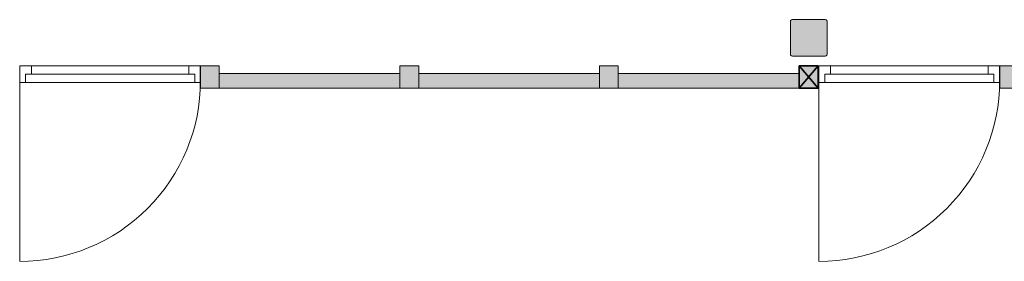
# Model space of a CAD drawing. Header units: inches. Extents: x 15 to 546804, y -66 to 267312.
# Tile 389 of 478: x 465925 to 471840, y 128721 to 130176. Entities that reach past the tile are written whole.
import ezdxf

# ---------------------------------------------------------------- set-up
doc = ezdxf.new("R2010")
doc.units = ezdxf.units.IN
doc.header["$MEASUREMENT"] = 0

msp = doc.modelspace()

# ---------------------------------------------------------------- hatches: boundary and pattern name
at = {"lineweight": 20}
h = msp.add_hatch(color=7, dxfattribs=at)
h.dxf.hatch_style = 1
h.paths.add_polyline_path([(470775.1, 130163.7), (470773.5, 130169.7), (470769.1, 130174.1), (470763.1, 130175.7), (470567.1, 130175.7), (470561.1, 130174.1), (470556.7, 130169.7), (470555.1, 130163.7), (470555.1, 129967.7), (470556.7, 129961.7), (470561.1, 129957.3), (470567.1, 129955.7), (470763.1, 129955.7), (470769.1, 129957.3), (470773.5, 129961.7), (470775.1, 129967.7)])
h = msp.add_hatch(color=7, dxfattribs=at)
h.dxf.hatch_style = 1
h.paths.add_polyline_path([(469408.7, 129852.4), (468322.2, 129852.4), (468322.2, 129763.2), (469408.7, 129763.2)], flags=16)
h.paths.add_polyline_path([(470608.7, 129898.2), (470721.5, 129898.2), (470721.5, 129763.2), (467010.9, 129763.2), (467010.2, 129763.2), (467010.2, 129898.2), (467011.8, 129898.2), (467123, 129898.2), (467123, 129852.4), (468209.4, 129852.4), (468209.4, 129898.2), (468322.2, 129898.2), (468322.2, 129852.4), (469408.7, 129852.4), (469408.7, 129897.2), (469521.5, 129897.2), (469521.5, 129852.4), (470608.7, 129852.4)])
h = msp.add_hatch(color=7, dxfattribs=at)
h.dxf.hatch_style = 1
h.paths.add_polyline_path([(467123, 129898.2), (467011.8, 129898.2), (467011.8, 129798.2), (467011.8, 129793.2), (467011.8, 129763.2), (467123, 129763.2)])
h.paths.add_polyline_path([(468209.4, 129852.4), (467123, 129852.4), (467123, 129763.2), (468209.4, 129763.2)])
h.paths.add_polyline_path([(468322.2, 129898.2), (468209.4, 129898.2), (468209.4, 129763.2), (468322.2, 129763.2)])
h.paths.add_polyline_path([(469521.5, 129897.2), (469408.7, 129897.2), (469408.7, 129763.2), (469521.5, 129763.2)])
h = msp.add_hatch(color=7, dxfattribs=at)
h.dxf.hatch_style = 1
h.paths.add_polyline_path([(471925.6, 129898.2), (471812.8, 129898.2), (471812.8, 129764.2), (471925.6, 129764.2)])
h.paths.add_polyline_path([(473010.6, 129830.3), (471925.6, 129830.3), (471925.6, 129763.2), (473010.6, 129763.2)])
h.paths.add_polyline_path([(473123.4, 129897.2), (473010.6, 129897.2), (473010.6, 129763.2), (473123.4, 129763.2)])
h.paths.add_polyline_path([(474209.4, 129829.3), (473123.4, 129829.3), (473123.4, 129763.2), (474209.4, 129763.2)])
h.paths.add_polyline_path([(474322.2, 129898.2), (474209.4, 129898.2), (474209.4, 129764.2), (474322.2, 129764.2)])
h = msp.add_hatch(color=7, dxfattribs=at)
h.dxf.hatch_style = 1
h.paths.add_polyline_path([(469408.7, 129852.4), (468322.2, 129852.4), (468322.2, 129763.2), (469408.7, 129763.2)])

# ---------------------------------------------------------------- linework, layer by layer
at = {"color": 7, "lineweight": 20}
for p, q in [((470555.1, 130163.7, 300), (470556.7, 130169.7, 300)), ((470555.1, 130163.7, 7300), (470556.7, 130169.7, 7300)), ((470555.1, 129967.7, 300), (470555.1, 130163.7, 300)), ((470555.1, 129967.7, 7300), (470555.1, 130163.7, 7300)), ((470555.1, 130163.7, 300), (470555.1, 130163.7, 7300)), ((470556.7, 130169.7, 300), (470561.1, 130174.1, 300)), ((470556.7, 130169.7, 7300), (470561.1, 130174.1, 7300)), ((470556.7, 130169.7, 300), (470556.7, 130169.7, 7300)), ((470561.1, 130174.1, 300), (470567.1, 130175.7, 300)), ((470561.1, 130174.1, 7300), (470567.1, 130175.7, 7300)), ((470561.1, 130174.1, 300), (470561.1, 130174.1, 7300)), ((470567.1, 130175.7, 300), (470763.1, 130175.7, 300)), ((470567.1, 130175.7, 7300), (470763.1, 130175.7, 7300)), ((470567.1, 130175.7, 300), (470567.1, 130175.7, 7300)), ((470763.1, 130175.7, 300), (470769.1, 130174.1, 300)), ((470763.1, 130175.7, 7300), (470769.1, 130174.1, 7300)), ((470763.1, 130175.7, 300), (470763.1, 130175.7, 7300)), ((470769.1, 130174.1, 300), (470773.5, 130169.7, 300)), ((470769.1, 130174.1, 7300), (470773.5, 130169.7, 7300)), ((470769.1, 130174.1, 300), (470769.1, 130174.1, 7300)), ((470773.5, 130169.7, 300), (470775.1, 130163.7, 300)), ((470773.5, 130169.7, 7300), (470775.1, 130163.7, 7300)), ((470773.5, 130169.7, 300), (470773.5, 130169.7, 7300)), ((470775.1, 130163.7, 300), (470775.1, 129967.7, 300)), ((470775.1, 130163.7, 7300), (470775.1, 129967.7, 7300)), ((470775.1, 130163.7, 300), (470775.1, 130163.7, 7300)), ((470556.7, 129961.7, 300), (470555.1, 129967.7, 300)), ((470556.7, 129961.7, 7300), (470555.1, 129967.7, 7300)), ((470555.1, 129967.7, 300), (470555.1, 129967.7, 7300)), ((470561.1, 129957.3, 300), (470556.7, 129961.7, 300)), ((470561.1, 129957.3, 7300), (470556.7, 129961.7, 7300)), ((470556.7, 129961.7, 300), (470556.7, 129961.7, 7300)), ((470567.1, 129955.7, 300), (470561.1, 129957.3, 300)), ((470567.1, 129955.7, 7300), (470561.1, 129957.3, 7300)), ((470561.1, 129957.3, 300), (470561.1, 129957.3, 7300)), ((470763.1, 129955.7, 300), (470567.1, 129955.7, 300)), ((470763.1, 129955.7, 7300), (470567.1, 129955.7, 7300)), ((470567.1, 129955.7, 300), (470567.1, 129955.7, 7300)), ((470769.1, 129957.3, 300), (470763.1, 129955.7, 300)), ((470769.1, 129957.3, 7300), (470763.1, 129955.7, 7300)), ((470763.1, 129955.7, 300), (470763.1, 129955.7, 7300)), ((470773.5, 129961.7, 300), (470769.1, 129957.3, 300)), ((470773.5, 129961.7, 7300), (470769.1, 129957.3, 7300)), ((470769.1, 129957.3, 300), (470769.1, 129957.3, 7300)), ((470775.1, 129967.7, 300), (470773.5, 129961.7, 300)), ((470775.1, 129967.7, 7300), (470773.5, 129961.7, 7300)), ((470773.5, 129961.7, 300), (470773.5, 129961.7, 7300)), ((470775.1, 129967.7, 300), (470775.1, 129967.7, 7300)), ((465925.4, 129898.2, 2630), (465995.4, 129898.2, 2630)), ((467011.8, 129898.2, 2700), (465925.4, 129898.2, 2700)), ((465925.4, 129898.2, 2700), (465925.4, 129898.2, 2630)), ((465925.4, 129898.2, 2630), (465925.4, 129798.2, 2630)), ((465925.4, 129898.2, 2700), (465925.4, 129798.2, 2700)), ((466941.8, 129898.2, 2630), (465995.4, 129898.2, 2630)), ((465995.4, 129898.2, 2630), (465995.4, 129848.2, 2630)), ((466941.8, 129898.2, 2630), (467011.8, 129898.2, 2630)), ((466941.8, 129898.2, 2630), (466941.8, 129848.2, 2630)), ((467010.2, 129763.2, 3500), (467010.2, 129898.2, 3500)), ((467010.2, 129898.2, 3500), (467123, 129898.2, 3500)), ((467010.2, 129898.2, 300), (467010.2, 129898.2, 3500)), ((467010.2, 129763.2, 300), (467010.2, 129898.2, 300)), ((467010.2, 129898.2, 300), (467123, 129898.2, 300)), ((467010.9, 129898.2), (467010.9, 129763.2)), ((467011.8, 129898.2, 2630), (467011.8, 129898.2, 2700)), ((467011.8, 129898.2, 2630), (467011.8, 129798.2, 2630)), ((467011.8, 129898.2, 2700), (467011.8, 129798.2, 2700)), ((467123, 129898.2, 3500), (467123, 129763.2, 3500)), ((467123, 129898.2, 300), (467123, 129763.2, 300)), ((467123, 129898.2, 300), (467123, 129898.2, 3500)), ((468322.2, 129898.2, -1680), (468209.4, 129898.2, -1680)), ((468209.4, 129898.2, -1680), (468209.4, 129763.2, -1680)), ((468322.2, 129763.2, -1680), (468322.2, 129898.2, -1680)), ((469521.5, 129897.2), (469408.7, 129897.2)), ((469408.7, 129897.2), (469408.7, 129763.2)), ((469521.5, 129763.2), (469521.5, 129897.2)), ((470721.5, 129763.2), (470721.5, 129898.2)), ((470726.2, 129898.2, 2630), (470796.2, 129898.2, 2630)), ((471812.6, 129898.2, 2700), (470726.2, 129898.2, 2700)), ((470726.2, 129898.2, 2700), (470726.2, 129898.2, 2630)), ((470726.2, 129898.2, 2630), (470726.2, 129798.2, 2630)), ((470726.2, 129898.2, 2700), (470726.2, 129798.2, 2700)), ((471742.6, 129898.2, 2630), (470796.2, 129898.2, 2630)), ((470796.2, 129898.2, 2630), (470796.2, 129848.2, 2630)), ((471742.6, 129898.2, 2630), (471812.6, 129898.2, 2630)), ((471742.6, 129898.2, 2630), (471742.6, 129848.2, 2630)), ((471811.7, 129898.2), (471811.7, 129763.2)), ((471925.6, 129898.2, 820), (471812.8, 129898.2, 820)), ((471812.8, 129898.2, 820), (471812.8, 129764.2, 820)), ((465925.4, 129848.2, 2665), (465925.4, 129848.2, 300)), ((465925.4, 129848.2, 2665), (465925.4, 129808.2, 2665)), ((465925.4, 129848.2, 300), (465925.4, 129808.2, 300)), ((465927, 129848.2, 3000), (465927, 129848.2, 2930)), ((465960.4, 129848.2, 2630), (465960.4, 129798.2, 2630)), ((465960.4, 129848.2, 2665), (465960.4, 129848.2, 2630)), ((465995.4, 129848.2, 2630), (465960.4, 129848.2, 2630)), ((465960.4, 129848.2, 2665), (465960.4, 129798.2, 2665)), ((465995.4, 129848.2, 2665), (465960.4, 129848.2, 2665)), ((466941.8, 129848.2, 2630), (465995.4, 129848.2, 2630)), ((466941.8, 129848.2, 2665), (465995.4, 129848.2, 2665)), ((465995.4, 129848.2, 2630), (465995.4, 129848.2, 2665)), ((466142.1, 129848.2, 2429.2), (466069.8, 129848.2, 2507.8)), ((466069.8, 129848.2, 457.2), (466142.1, 129848.2, 535.8)), ((466286.5, 129848.2, 2272), (466214.3, 129848.2, 2350.6)), ((466214.3, 129848.2, 614.4), (466286.5, 129848.2, 693)), ((466430.9, 129848.2, 2114.8), (466358.7, 129848.2, 2193.4)), ((466358.7, 129848.2, 771.6), (466430.9, 129848.2, 850.2)), ((466575.3, 129848.2, 1957.6), (466503.1, 129848.2, 2036.2)), ((466503.1, 129848.2, 928.8), (466575.3, 129848.2, 1007.4)), ((466719.8, 129848.2, 1800.4), (466647.6, 129848.2, 1879)), ((466647.6, 129848.2, 1086), (466719.8, 129848.2, 1164.6)), ((466864.2, 129848.2, 1643.2), (466792, 129848.2, 1721.8)), ((466792, 129848.2, 1243.2), (466864.2, 129848.2, 1321.8)), ((466941.8, 129848.2, 2630), (466976.8, 129848.2, 2630)), ((466941.8, 129848.2, 2665), (466976.8, 129848.2, 2665)), ((466941.8, 129848.2, 2630), (466941.8, 129848.2, 2665)), ((466976.8, 129848.2, 2630), (466976.8, 129848.2, 2665)), ((466976.8, 129848.2, 2630), (466976.8, 129798.2, 2630)), ((466976.8, 129848.2, 2665), (466976.8, 129798.2, 2665)), ((467011.8, 129848.2, 300), (467011.8, 129848.2, 2665)), ((467011.8, 129848.2, 2665), (467011.8, 129808.2, 2665)), ((467011.8, 129848.2, 300), (467011.8, 129808.2, 300)), ((467011.8, 129848.2, 2930), (467011.8, 129763.2, 2930)), ((467011.8, 129848.2, 3000), (467011.8, 129763.2, 3000)), ((467011.8, 129848.2, 3000), (467011.8, 129848.2, 2930)), ((467125.2, 129852.4, -1680), (468209.4, 129852.4, -1680)), ((468323, 129852.4, 1680), (469407.3, 129852.4, 1680)), ((469521.5, 129852.4, 820), (470605.7, 129852.4, 820)), ((470761.2, 129848.2, 2630), (470761.2, 129798.2, 2630)), ((470761.2, 129848.2, 2665), (470761.2, 129848.2, 2630)), ((470796.2, 129848.2, 2630), (470761.2, 129848.2, 2630)), ((470761.2, 129848.2, 2665), (470761.2, 129798.2, 2665)), ((470796.2, 129848.2, 2665), (470761.2, 129848.2, 2665)), ((471742.6, 129848.2, 2630), (470796.2, 129848.2, 2630)), ((471742.6, 129848.2, 2665), (470796.2, 129848.2, 2665)), ((470796.2, 129848.2, 2630), (470796.2, 129848.2, 2665)), ((470942.8, 129848.2, 2429.2), (470870.6, 129848.2, 2507.8)), ((470870.6, 129848.2, 457.2), (470942.8, 129848.2, 535.8)), ((471087.3, 129848.2, 2272), (471015.1, 129848.2, 2350.6)), ((471015.1, 129848.2, 614.4), (471087.3, 129848.2, 693)), ((471231.7, 129848.2, 2114.8), (471159.5, 129848.2, 2193.4)), ((471159.5, 129848.2, 771.6), (471231.7, 129848.2, 850.2)), ((471376.1, 129848.2, 1957.6), (471303.9, 129848.2, 2036.2)), ((471303.9, 129848.2, 928.8), (471376.1, 129848.2, 1007.4)), ((471520.6, 129848.2, 1800.4), (471448.3, 129848.2, 1879)), ((471448.3, 129848.2, 1086), (471520.6, 129848.2, 1164.6)), ((471665, 129848.2, 1643.2), (471592.8, 129848.2, 1721.8)), ((471592.8, 129848.2, 1243.2), (471665, 129848.2, 1321.8)), ((471742.6, 129848.2, 2630), (471777.6, 129848.2, 2630)), ((471742.6, 129848.2, 2665), (471777.6, 129848.2, 2665)), ((471742.6, 129848.2, 2630), (471742.6, 129848.2, 2665)), ((471777.6, 129848.2, 2630), (471777.6, 129848.2, 2665)), ((471777.6, 129848.2, 2630), (471777.6, 129798.2, 2630)), ((471777.6, 129848.2, 2665), (471777.6, 129798.2, 2665)), ((465925.4, 129808.2, 2665), (465925.4, 129808.2, 300)), ((465925.4, 129808.2, 300), (465925.4, 128721.8, 300)), ((465925.4, 129798.2, 2630), (465960.4, 129798.2, 2630)), ((467011.8, 129798.2, 2700), (465925.4, 129798.2, 2700)), ((465925.4, 129798.2, 2700), (465925.4, 129798.2, 2630)), ((465927, 129818.2, 2700), (465927, 129818.2, 2930)), ((465927, 129793.2, 2700), (465927, 129793.2, 2930)), ((465960.4, 129798.2, 2665), (465960.4, 129798.2, 2630)), ((466976.8, 129798.2, 2665), (465960.4, 129798.2, 2665)), ((466976.8, 129798.2, 2630), (467011.8, 129798.2, 2630)), ((466976.8, 129798.2, 2630), (466976.8, 129798.2, 2665)), ((467011.8, 129818.2, 2930), (467011.8, 129793.2, 2930)), ((467011.8, 129818.2, 2700), (467011.8, 129793.2, 2700)), ((467011.8, 129818.2, 2700), (467011.8, 129818.2, 2930)), ((467011.8, 129808.2, 300), (467011.8, 129808.2, 2665)), ((467011.8, 129798.2, 2630), (467011.8, 129798.2, 2700)), ((467011.8, 129793.2, 2700), (467011.8, 129793.2, 2930)), ((470726.2, 129808.2, 300), (470726.2, 128721.8, 300)), ((470726.2, 129798.2, 2630), (470761.2, 129798.2, 2630)), ((471812.6, 129798.2, 2700), (470726.2, 129798.2, 2700)), ((470761.2, 129798.2, 2665), (470761.2, 129798.2, 2630)), ((471777.6, 129798.2, 2665), (470761.2, 129798.2, 2665)), ((471777.6, 129798.2, 2630), (471812.6, 129798.2, 2630)), ((471777.6, 129798.2, 2630), (471777.6, 129798.2, 2665)), ((465927, 129763.2, 3000), (465927, 129763.2, 2930)), ((467123, 129763.2, 3500), (467010.2, 129763.2, 3500)), ((467010.2, 129763.2, 300), (467010.2, 129763.2, 3500)), ((467123, 129763.2, 300), (467010.2, 129763.2, 300)), ((467010.9, 129763.2), (470721.5, 129763.2)), ((467011.8, 129763.2, 3000), (467011.8, 129763.2, 2930)), ((467123, 129763.2, 300), (467123, 129763.2, 3500)), ((468209.4, 129763.2, -1680), (468322.2, 129763.2, -1680)), ((469408.7, 129763.2), (469521.5, 129763.2)), ((471811.7, 129763.2), (474322.2, 129763.2)), ((471812.8, 129764.2, 820), (471925.6, 129764.2, 820))]:
    msp.add_line(p, q, dxfattribs=at)
at = {"color": 7}
for p, q in [((470608.7, 129763.2, 3500), (470608.7, 129898.2, 3500)), ((470608.7, 129898.2, 3500), (470721.5, 129898.2, 3500)), ((470608.7, 129898.2, 300), (470608.7, 129898.2, 3500)), ((470608.7, 129763.2, 300), (470608.7, 129898.2, 300)), ((470608.7, 129898.2, 300), (470721.5, 129898.2, 300)), ((470721.5, 129898.2, 3500), (470721.5, 129763.2, 3500)), ((470721.5, 129898.2, 300), (470721.5, 129763.2, 300)), ((470721.5, 129898.2, 300), (470721.5, 129898.2, 3500))]:
    msp.add_line(p, q, dxfattribs=at)
at = {"color": 7, "lineweight": 20, "extrusion": (0, 0, -1)}
for centre, end_param in [((465925.4, 129808.2, 300), 3.141593), ((470726.2, 129808.2, 300), 3.141593), ((470726.2, 129808.2), 1.612204), ((470726.2, 129808.2), 1.612204), ((470726.2, 129808.2), 1.612204), ((470726.2, 129808.2), 1.612204), ((470726.2, 129808.2), 1.612204), ((470726.2, 129808.2), 1.612204)]:
    msp.add_ellipse(centre, major_axis=(0, 1087.1), ratio=0.999391, start_param=1.570796, end_param=end_param, dxfattribs=at)
at = {"color": 7, "lineweight": 20}
for points, invisible_edges in [([(470556.7, 130169.7, 7300), (470555.1, 130163.7, 300), (470555.1, 130163.7, 7300)], 1), ([(470555.1, 130163.7, 300), (470556.7, 130169.7, 7300), (470556.7, 130169.7, 300)], 1), ([(470555.1, 130163.7, 7300), (470556.7, 129961.7, 7300), (470556.7, 130169.7, 7300)], 3), ([(470556.7, 130169.7, 300), (470555.1, 129967.7, 300), (470555.1, 130163.7, 300)], 1), ([(470555.1, 129967.7, 300), (470556.7, 130169.7, 300), (470556.7, 129961.7, 300)], 3), ([(470555.1, 130163.7, 7300), (470555.1, 129967.7, 300), (470555.1, 129967.7, 7300)], 1), ([(470555.1, 129967.7, 300), (470555.1, 130163.7, 7300), (470555.1, 130163.7, 300)], 1), ([(470556.7, 129961.7, 7300), (470555.1, 130163.7, 7300), (470555.1, 129967.7, 7300)], 1), ([(470561.1, 130174.1, 7300), (470556.7, 130169.7, 300), (470556.7, 130169.7, 7300)], 1), ([(470556.7, 130169.7, 300), (470561.1, 130174.1, 7300), (470561.1, 130174.1, 300)], 1), ([(470556.7, 130169.7, 7300), (470561.1, 129957.3, 7300), (470561.1, 130174.1, 7300)], 3), ([(470556.7, 129961.7, 300), (470556.7, 130169.7, 300), (470561.1, 130174.1, 300)], 13), ([(470556.7, 129961.7, 300), (470561.1, 130174.1, 300), (470561.1, 129957.3, 300)], 3), ([(470556.7, 130169.7, 7300), (470556.7, 129961.7, 7300), (470561.1, 129957.3, 7300)], 13), ([(470561.1, 130174.1, 7300), (470567.1, 130175.7, 300), (470561.1, 130174.1, 300)], 1), ([(470567.1, 130175.7, 300), (470561.1, 130174.1, 7300), (470567.1, 130175.7, 7300)], 1), ([(470561.1, 130174.1, 7300), (470567.1, 129955.7, 7300), (470567.1, 130175.7, 7300)], 3), ([(470561.1, 129957.3, 300), (470561.1, 130174.1, 300), (470567.1, 130175.7, 300)], 13), ([(470561.1, 129957.3, 300), (470567.1, 130175.7, 300), (470567.1, 129955.7, 300)], 3), ([(470561.1, 130174.1, 7300), (470561.1, 129957.3, 7300), (470567.1, 129955.7, 7300)], 13), ([(470567.1, 130175.7, 7300), (470763.1, 130175.7, 300), (470567.1, 130175.7, 300)], 1), ([(470763.1, 130175.7, 300), (470567.1, 130175.7, 7300), (470763.1, 130175.7, 7300)], 1), ([(470567.1, 130175.7, 7300), (470567.1, 129955.7, 7300), (470763.1, 129955.7, 7300)], 13), ([(470567.1, 130175.7, 7300), (470763.1, 129955.7, 7300), (470763.1, 130175.7, 7300)], 3), ([(470567.1, 129955.7, 300), (470567.1, 130175.7, 300), (470763.1, 130175.7, 300)], 13), ([(470567.1, 129955.7, 300), (470763.1, 130175.7, 300), (470763.1, 129955.7, 300)], 3), ([(470763.1, 130175.7, 7300), (470769.1, 130174.1, 300), (470763.1, 130175.7, 300)], 1), ([(470769.1, 130174.1, 300), (470763.1, 130175.7, 7300), (470769.1, 130174.1, 7300)], 1), ([(470763.1, 130175.7, 7300), (470763.1, 129955.7, 7300), (470769.1, 129957.3, 7300)], 13), ([(470763.1, 130175.7, 7300), (470769.1, 129957.3, 7300), (470769.1, 130174.1, 7300)], 3), ([(470763.1, 129955.7, 300), (470763.1, 130175.7, 300), (470769.1, 130174.1, 300)], 13), ([(470763.1, 129955.7, 300), (470769.1, 130174.1, 300), (470769.1, 129957.3, 300)], 3), ([(470769.1, 130174.1, 300), (470773.5, 130169.7, 7300), (470773.5, 130169.7, 300)], 1), ([(470773.5, 130169.7, 7300), (470769.1, 130174.1, 300), (470769.1, 130174.1, 7300)], 1), ([(470769.1, 130174.1, 7300), (470769.1, 129957.3, 7300), (470773.5, 129961.7, 7300)], 13), ([(470769.1, 130174.1, 7300), (470773.5, 129961.7, 7300), (470773.5, 130169.7, 7300)], 3), ([(470769.1, 129957.3, 300), (470769.1, 130174.1, 300), (470773.5, 130169.7, 300)], 13), ([(470769.1, 129957.3, 300), (470773.5, 130169.7, 300), (470773.5, 129961.7, 300)], 3), ([(470773.5, 130169.7, 300), (470775.1, 130163.7, 7300), (470775.1, 130163.7, 300)], 1), ([(470775.1, 130163.7, 7300), (470773.5, 130169.7, 300), (470773.5, 130169.7, 7300)], 1), ([(470773.5, 130169.7, 7300), (470773.5, 129961.7, 7300), (470775.1, 129967.7, 7300)], 13), ([(470773.5, 130169.7, 7300), (470775.1, 129967.7, 7300), (470775.1, 130163.7, 7300)], 1), ([(470773.5, 129961.7, 300), (470773.5, 130169.7, 300), (470775.1, 130163.7, 300)], 13), ([(470773.5, 129961.7, 300), (470775.1, 130163.7, 300), (470775.1, 129967.7, 300)], 1), ([(470775.1, 130163.7, 300), (470775.1, 129967.7, 7300), (470775.1, 129967.7, 300)], 1), ([(470775.1, 129967.7, 7300), (470775.1, 130163.7, 300), (470775.1, 130163.7, 7300)], 1), ([(470555.1, 129967.7, 7300), (470556.7, 129961.7, 300), (470556.7, 129961.7, 7300)], 1), ([(470556.7, 129961.7, 300), (470555.1, 129967.7, 7300), (470555.1, 129967.7, 300)], 1), ([(470556.7, 129961.7, 7300), (470561.1, 129957.3, 300), (470561.1, 129957.3, 7300)], 1), ([(470561.1, 129957.3, 300), (470556.7, 129961.7, 7300), (470556.7, 129961.7, 300)], 1), ([(470567.1, 129955.7, 7300), (470561.1, 129957.3, 300), (470567.1, 129955.7, 300)], 1), ([(470561.1, 129957.3, 300), (470567.1, 129955.7, 7300), (470561.1, 129957.3, 7300)], 1), ([(470763.1, 129955.7, 7300), (470567.1, 129955.7, 300), (470763.1, 129955.7, 300)], 1), ([(470567.1, 129955.7, 300), (470763.1, 129955.7, 7300), (470567.1, 129955.7, 7300)], 1), ([(470769.1, 129957.3, 7300), (470763.1, 129955.7, 300), (470769.1, 129957.3, 300)], 1), ([(470763.1, 129955.7, 300), (470769.1, 129957.3, 7300), (470763.1, 129955.7, 7300)], 1), ([(470773.5, 129961.7, 300), (470769.1, 129957.3, 7300), (470769.1, 129957.3, 300)], 1), ([(470769.1, 129957.3, 7300), (470773.5, 129961.7, 300), (470773.5, 129961.7, 7300)], 1), ([(470775.1, 129967.7, 300), (470773.5, 129961.7, 7300), (470773.5, 129961.7, 300)], 1), ([(470773.5, 129961.7, 7300), (470775.1, 129967.7, 300), (470775.1, 129967.7, 7300)], 1), ([(465925.4, 129798.2, 2630), (465925.4, 129898.2, 2700), (465925.4, 129898.2, 2630)], 1), ([(465925.4, 129898.2, 2700), (465925.4, 129798.2, 2630), (465925.4, 129798.2, 2700)], 1), ([(465925.4, 129898.2, 2700), (467011.8, 129798.2, 2700), (467011.8, 129898.2, 2700)], 1), ([(467011.8, 129798.2, 2700), (465925.4, 129898.2, 2700), (465925.4, 129798.2, 2700)], 1), ([(465995.4, 129898.2, 2630), (465960.4, 129848.2, 2630), (465925.4, 129898.2, 2630)], 3), ([(465925.4, 129898.2, 2630), (465960.4, 129848.2, 2630), (465925.4, 129798.2, 2630)], 3), ([(465925.4, 129898.2, 2700), (465995.4, 129898.2, 2630), (465925.4, 129898.2, 2630)], 1), ([(465995.4, 129898.2, 2630), (465925.4, 129898.2, 2700), (466941.8, 129898.2, 2630)], 3), ([(466941.8, 129898.2, 2630), (465925.4, 129898.2, 2700), (467011.8, 129898.2, 2630)], 3), ([(467011.8, 129898.2, 2630), (465925.4, 129898.2, 2700), (467011.8, 129898.2, 2700)], 1), ([(465960.4, 129848.2, 2630), (465995.4, 129898.2, 2630), (465995.4, 129848.2, 2630)], 1), ([(465995.4, 129848.2, 2630), (466941.8, 129898.2, 2630), (466941.8, 129848.2, 2630)], 1), ([(466941.8, 129898.2, 2630), (465995.4, 129848.2, 2630), (465995.4, 129898.2, 2630)], 1), ([(467011.8, 129898.2, 2630), (466976.8, 129848.2, 2630), (466941.8, 129898.2, 2630)], 3), ([(466941.8, 129898.2, 2630), (466976.8, 129848.2, 2630), (466941.8, 129848.2, 2630)], 1), ([(466976.8, 129798.2, 2630), (467011.8, 129898.2, 2630), (467011.8, 129798.2, 2630)], 1), ([(467011.8, 129898.2, 2630), (466976.8, 129798.2, 2630), (466976.8, 129848.2, 2630)], 13), ([(467010.2, 129763.2, 300), (467123, 129898.2, 300), (467123, 129763.2, 300)], 1), ([(467123, 129898.2, 300), (467010.2, 129763.2, 300), (467010.2, 129898.2, 300)], 1), ([(467010.2, 129898.2, 3500), (467123, 129898.2, 300), (467010.2, 129898.2, 300)], 1), ([(467123, 129898.2, 300), (467010.2, 129898.2, 3500), (467123, 129898.2, 3500)], 1), ([(467010.2, 129763.2, 300), (467010.2, 129898.2, 3500), (467010.2, 129898.2, 300)], 1), ([(467010.2, 129898.2, 3500), (467010.2, 129763.2, 300), (467010.2, 129763.2, 3500)], 1), ([(467010.2, 129898.2, 3500), (467123, 129763.2, 3500), (467123, 129898.2, 3500)], 1), ([(467123, 129763.2, 3500), (467010.2, 129898.2, 3500), (467010.2, 129763.2, 3500)], 1), ([(467011.8, 129798.2, 2700), (467011.8, 129898.2, 2630), (467011.8, 129898.2, 2700)], 1), ([(467011.8, 129898.2, 2630), (467011.8, 129798.2, 2700), (467011.8, 129798.2, 2630)], 1), ([(467123, 129763.2, 3500), (467123, 129898.2, 300), (467123, 129898.2, 3500)], 1), ([(467123, 129898.2, 300), (467123, 129763.2, 3500), (467123, 129763.2, 300)], 1), ([(470726.2, 129898.2, 2700), (470796.2, 129898.2, 2630), (470726.2, 129898.2, 2630)], 1), ([(470796.2, 129898.2, 2630), (470726.2, 129898.2, 2700), (471742.6, 129898.2, 2630)], 3), ([(471742.6, 129898.2, 2630), (470726.2, 129898.2, 2700), (471812.6, 129898.2, 2630)], 3), ([(471812.6, 129898.2, 2630), (470726.2, 129898.2, 2700), (471812.6, 129898.2, 2700)], 1), ([(470726.2, 129898.2, 2700), (471812.6, 129798.2, 2700), (471812.6, 129898.2, 2700)], 1), ([(471812.6, 129798.2, 2700), (470726.2, 129898.2, 2700), (470726.2, 129798.2, 2700)], 1), ([(470726.2, 129798.2, 2630), (470726.2, 129898.2, 2700), (470726.2, 129898.2, 2630)], 1), ([(470726.2, 129898.2, 2700), (470726.2, 129798.2, 2630), (470726.2, 129798.2, 2700)], 1), ([(470796.2, 129898.2, 2630), (470761.2, 129848.2, 2630), (470726.2, 129898.2, 2630)], 3), ([(470726.2, 129898.2, 2630), (470761.2, 129848.2, 2630), (470726.2, 129798.2, 2630)], 3), ([(470761.2, 129848.2, 2630), (470796.2, 129898.2, 2630), (470796.2, 129848.2, 2630)], 1), ([(470796.2, 129848.2, 2630), (471742.6, 129898.2, 2630), (471742.6, 129848.2, 2630)], 1), ([(471742.6, 129898.2, 2630), (470796.2, 129848.2, 2630), (470796.2, 129898.2, 2630)], 1), ([(471812.6, 129898.2, 2630), (471777.6, 129848.2, 2630), (471742.6, 129898.2, 2630)], 3), ([(471742.6, 129898.2, 2630), (471777.6, 129848.2, 2630), (471742.6, 129848.2, 2630)], 1), ([(471777.6, 129798.2, 2630), (471812.6, 129898.2, 2630), (471812.6, 129798.2, 2630)], 1), ([(471812.6, 129898.2, 2630), (471777.6, 129798.2, 2630), (471777.6, 129848.2, 2630)], 13), ([(465925.4, 129798.2, 2630), (465960.4, 129848.2, 2630), (465960.4, 129798.2, 2630)], 1), ([(465925.4, 129808.2, 300), (465925.4, 129848.2, 2665), (465925.4, 129848.2, 300)], 1), ([(465925.4, 129848.2, 2665), (465925.4, 129808.2, 300), (465925.4, 129808.2, 2665)], 1), ([(465960.4, 129798.2, 2665), (466976.8, 129848.2, 2665), (466976.8, 129798.2, 2665)], 1), ([(466976.8, 129848.2, 2665), (465960.4, 129798.2, 2665), (466941.8, 129848.2, 2665)], 3), ([(466941.8, 129848.2, 2665), (465960.4, 129798.2, 2665), (465995.4, 129848.2, 2665)], 3), ([(465995.4, 129848.2, 2665), (465960.4, 129798.2, 2665), (465960.4, 129848.2, 2665)], 1), ([(465995.4, 129848.2, 2665), (465960.4, 129848.2, 2630), (465995.4, 129848.2, 2630)], 1), ([(465960.4, 129848.2, 2630), (465995.4, 129848.2, 2665), (465960.4, 129848.2, 2665)], 1), ([(465960.4, 129798.2, 2665), (465960.4, 129848.2, 2630), (465960.4, 129848.2, 2665)], 1), ([(465960.4, 129848.2, 2630), (465960.4, 129798.2, 2665), (465960.4, 129798.2, 2630)], 1), ([(466941.8, 129848.2, 2630), (465995.4, 129848.2, 2665), (465995.4, 129848.2, 2630)], 1), ([(465995.4, 129848.2, 2665), (466941.8, 129848.2, 2630), (466941.8, 129848.2, 2665)], 1), ([(466976.8, 129848.2, 2665), (466941.8, 129848.2, 2630), (466976.8, 129848.2, 2630)], 1), ([(466941.8, 129848.2, 2630), (466976.8, 129848.2, 2665), (466941.8, 129848.2, 2665)], 1), ([(466976.8, 129798.2, 2630), (466976.8, 129848.2, 2665), (466976.8, 129848.2, 2630)], 1), ([(466976.8, 129848.2, 2665), (466976.8, 129798.2, 2630), (466976.8, 129798.2, 2665)], 1), ([(467011.8, 129763.2, 3000), (467011.8, 129848.2, 2930), (467011.8, 129848.2, 3000)], 1), ([(467011.8, 129848.2, 2930), (467011.8, 129763.2, 3000), (467011.8, 129763.2, 2930)], 1), ([(467011.8, 129808.2, 2665), (467011.8, 129848.2, 300), (467011.8, 129848.2, 2665)], 1), ([(467011.8, 129848.2, 300), (467011.8, 129808.2, 2665), (467011.8, 129808.2, 300)], 1), ([(470726.2, 129798.2, 2630), (470761.2, 129848.2, 2630), (470761.2, 129798.2, 2630)], 1), ([(470761.2, 129798.2, 2665), (471777.6, 129848.2, 2665), (471777.6, 129798.2, 2665)], 1), ([(471777.6, 129848.2, 2665), (470761.2, 129798.2, 2665), (471742.6, 129848.2, 2665)], 3), ([(471742.6, 129848.2, 2665), (470761.2, 129798.2, 2665), (470796.2, 129848.2, 2665)], 3), ([(470796.2, 129848.2, 2665), (470761.2, 129798.2, 2665), (470761.2, 129848.2, 2665)], 1), ([(470796.2, 129848.2, 2665), (470761.2, 129848.2, 2630), (470796.2, 129848.2, 2630)], 1), ([(470761.2, 129848.2, 2630), (470796.2, 129848.2, 2665), (470761.2, 129848.2, 2665)], 1), ([(470761.2, 129798.2, 2665), (470761.2, 129848.2, 2630), (470761.2, 129848.2, 2665)], 1), ([(470761.2, 129848.2, 2630), (470761.2, 129798.2, 2665), (470761.2, 129798.2, 2630)], 1), ([(471742.6, 129848.2, 2630), (470796.2, 129848.2, 2665), (470796.2, 129848.2, 2630)], 1), ([(470796.2, 129848.2, 2665), (471742.6, 129848.2, 2630), (471742.6, 129848.2, 2665)], 1), ([(471777.6, 129848.2, 2665), (471742.6, 129848.2, 2630), (471777.6, 129848.2, 2630)], 1), ([(471742.6, 129848.2, 2630), (471777.6, 129848.2, 2665), (471742.6, 129848.2, 2665)], 1), ([(471777.6, 129798.2, 2630), (471777.6, 129848.2, 2665), (471777.6, 129848.2, 2630)], 1), ([(471777.6, 129848.2, 2665), (471777.6, 129798.2, 2630), (471777.6, 129798.2, 2665)], 1), ([(465960.4, 129798.2, 2665), (465925.4, 129798.2, 2630), (465960.4, 129798.2, 2630)], 1), ([(465925.4, 129798.2, 2630), (465960.4, 129798.2, 2665), (465925.4, 129798.2, 2700)], 3), ([(465925.4, 129798.2, 2700), (465960.4, 129798.2, 2665), (467011.8, 129798.2, 2700)], 3), ([(466976.8, 129798.2, 2665), (467011.8, 129798.2, 2700), (465960.4, 129798.2, 2665)], 3), ([(467011.8, 129798.2, 2700), (466976.8, 129798.2, 2630), (467011.8, 129798.2, 2630)], 1), ([(466976.8, 129798.2, 2630), (467011.8, 129798.2, 2700), (466976.8, 129798.2, 2665)], 3), ([(467011.8, 129793.2, 2930), (467011.8, 129818.2, 2700), (467011.8, 129818.2, 2930)], 1), ([(467011.8, 129818.2, 2700), (467011.8, 129793.2, 2930), (467011.8, 129793.2, 2700)], 1), ([(470761.2, 129798.2, 2665), (470726.2, 129798.2, 2630), (470761.2, 129798.2, 2630)], 1), ([(470726.2, 129798.2, 2700), (470761.2, 129798.2, 2665), (471812.6, 129798.2, 2700)], 3), ([(471777.6, 129798.2, 2665), (471812.6, 129798.2, 2700), (470761.2, 129798.2, 2665)], 3), ([(471812.6, 129798.2, 2700), (471777.6, 129798.2, 2630), (471812.6, 129798.2, 2630)], 1), ([(471777.6, 129798.2, 2630), (471812.6, 129798.2, 2700), (471777.6, 129798.2, 2665)], 3), ([(467123, 129763.2, 3500), (467010.2, 129763.2, 300), (467123, 129763.2, 300)], 1), ([(467010.2, 129763.2, 300), (467123, 129763.2, 3500), (467010.2, 129763.2, 3500)], 1)]:
    msp.add_3dface(points, dxfattribs=dict(at, invisible_edges=invisible_edges))

# ---------------------------------------------------------------- meshes
at = {"color": 7}
mesh = msp.add_polyface(dxfattribs=at)
corners = [(470608.7, 129898.2, 3500), (470721.5, 129763.2, 3500), (470721.5, 129898.2, 3500), (470608.7, 129763.2, 3500)]
mesh.append_faces([[corners[k] for k in face] for face in [(0, 1, 2), (1, 0, 3)]], dxfattribs={"vtx0": -1, "color": 7})
mesh = msp.add_polyface(dxfattribs=at)
corners = [(470608.7, 129763.2, 300), (470608.7, 129898.2, 3500), (470608.7, 129898.2, 300), (470608.7, 129763.2, 3500)]
mesh.append_faces([[corners[k] for k in face] for face in [(0, 1, 2), (1, 0, 3)]], dxfattribs={"vtx0": -1, "color": 7})
mesh = msp.add_polyface(dxfattribs=at)
corners = [(470608.7, 129898.2, 3500), (470721.5, 129898.2, 300), (470608.7, 129898.2, 300), (470721.5, 129898.2, 3500)]
mesh.append_faces([[corners[k] for k in face] for face in [(0, 1, 2), (1, 0, 3)]], dxfattribs={"vtx0": -1, "color": 7})
mesh = msp.add_polyface(dxfattribs=at)
corners = [(470608.7, 129763.2, 300), (470721.5, 129898.2, 300), (470721.5, 129763.2, 300), (470608.7, 129898.2, 300)]
mesh.append_faces([[corners[k] for k in face] for face in [(0, 1, 2), (1, 0, 3)]], dxfattribs={"vtx0": -1, "color": 7})
mesh = msp.add_polyface(dxfattribs=at)
corners = [(470721.5, 129763.2, 3500), (470721.5, 129898.2, 300), (470721.5, 129898.2, 3500), (470721.5, 129763.2, 300)]
mesh.append_faces([[corners[k] for k in face] for face in [(0, 1, 2), (1, 0, 3)]], dxfattribs={"vtx0": -1, "color": 7})

doc.saveas('drawing.dxf')
